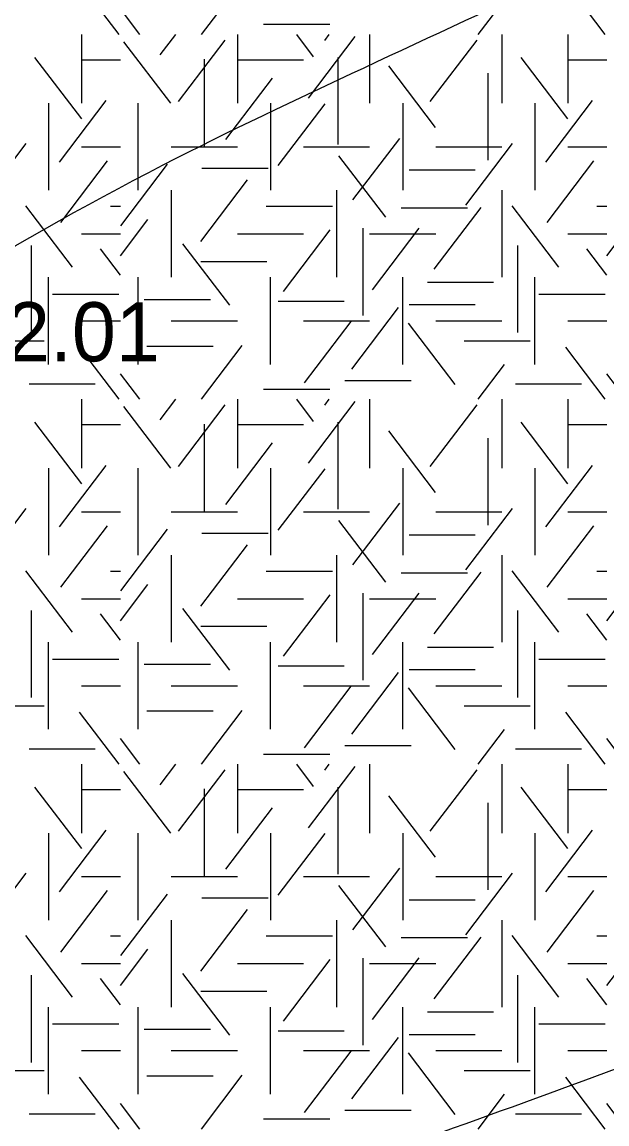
# Model space of a CAD drawing. Extents: x 419101 to 420177, y 4451541 to 4452254.
# Drawn here: x 419881.78 to 419893.66, y 4451647.89 to 4451670.27 of the extents above; entities that cross this region are included whole.
import ezdxf

# ---------------------------------------------------------------- set-up
doc = ezdxf.new("R2010")
doc.units = 0
doc.layers.add('3_HALİHAZIR', color=7, linetype='Continuous')
doc.layers.add('Level 41', color=7, linetype='Continuous')

msp = doc.modelspace()

# ---------------------------------------------------------------- linework, layer by layer
at = {"layer": '3_HALİHAZIR'}
for points in [[(419863.518, 4451653.286), (419875.281, 4451661.721), (419884.647, 4451667.369), (419900.486, 4451675.908), (419910.541, 4451690.508), (419912.665, 4451698.792)], [(419852.54, 4451632.783), (419856.044, 4451634.211), (419871.444, 4451640.781), (419887.184, 4451646.621), (419902.374, 4451652.471), (419903.245, 4451652.867)], [(419846.731, 4451613.4), (419846.734, 4451613.401), (419851.514, 4451616.401), (419885.634, 4451630.941), (419888.984, 4451632.301), (419889.844, 4451632.681), (419890.744, 4451632.961), (419895.264, 4451633.531), (419919.823, 4451636.751), (419931.005, 4451651.381), (419931.911, 4451652.564)]]:
    msp.add_spline(points, degree=3, dxfattribs=at)
at = {"layer": 'Level 41'}
for p, q in [((419883.748, 4451670.018), (419882.946, 4451671.074)), ((419885.424, 4451670.018), (419886.253, 4451671.109)), ((419893.627, 4451670.018), (419892.825, 4451671.074)), ((419884.171, 4451670.018), (419883.777, 4451670.536)), ((419891.044, 4451670.018), (419891.581, 4451670.724)), ((419886.686, 4451670.224), (419888.029, 4451670.224)), ((419882.989, 4451670.018), (419882.989, 4451668.62)), ((419882.989, 4451670.018), (419882.989, 4451668.62)), ((419884.798, 4451668.62), (419883.849, 4451669.87)), ((419884.587, 4451669.601), (419884.904, 4451670.018)), ((419884.958, 4451668.655), (419885.907, 4451669.905)), ((419886.153, 4451670.018), (419886.153, 4451668.62)), ((419887.702, 4451669.566), (419887.358, 4451670.018)), ((419887.595, 4451668.724), (419888.545, 4451669.974)), ((419887.928, 4451669.898), (419888.019, 4451670.018)), ((419888.839, 4451670.018), (419888.839, 4451668.62)), ((419890.072, 4451668.655), (419891.021, 4451669.905)), ((419891.525, 4451670.018), (419891.525, 4451668.62)), ((419892.868, 4451670.018), (419892.868, 4451668.62)), ((419892.868, 4451670.018), (419892.868, 4451668.62)), ((419882.99, 4451668.304), (419882.041, 4451669.553)), ((419882.989, 4451669.504), (419883.777, 4451669.504)), ((419885.478, 4451669.516), (419885.478, 4451667.749)), ((419886.153, 4451669.504), (419887.496, 4451669.504)), ((419888.195, 4451669.551), (419888.195, 4451667.784)), ((419892.869, 4451668.304), (419891.92, 4451669.553)), ((419892.868, 4451669.504), (419893.656, 4451669.504)), ((419890.179, 4451668.129), (419889.23, 4451669.378)), ((419891.243, 4451669.23), (419891.243, 4451667.463)), ((419885.918, 4451667.883), (419886.867, 4451669.133)), ((419882.318, 4451668.62), (419882.318, 4451666.853)), ((419882.318, 4451668.62), (419882.318, 4451666.853)), ((419882.538, 4451667.427), (419883.487, 4451668.677)), ((419884.139, 4451666.853), (419884.139, 4451668.62)), ((419886.825, 4451668.62), (419886.825, 4451666.853)), ((419886.984, 4451667.358), (419887.933, 4451668.608)), ((419889.511, 4451668.62), (419889.511, 4451666.853)), ((419892.197, 4451668.62), (419892.197, 4451666.853)), ((419892.197, 4451668.62), (419892.197, 4451666.853)), ((419892.417, 4451667.427), (419893.366, 4451668.677)), ((419888.501, 4451666.657), (419889.452, 4451667.906)), ((419880.913, 4451666.552), (419881.862, 4451667.802)), ((419882.989, 4451667.736), (419883.777, 4451667.736)), ((419884.81, 4451667.736), (419886.153, 4451667.736)), ((419887.496, 4451667.736), (419888.839, 4451667.736)), ((419890.182, 4451667.736), (419891.525, 4451667.736)), ((419890.792, 4451666.552), (419891.741, 4451667.802)), ((419892.868, 4451667.736), (419893.656, 4451667.736)), ((419882.564, 4451666.201), (419883.514, 4451667.45)), ((419889.167, 4451666.307), (419888.217, 4451667.556)), ((419892.443, 4451666.201), (419893.393, 4451667.45)), ((419883.787, 4451666.132), (419884.736, 4451667.381)), ((419885.434, 4451667.302), (419886.777, 4451667.302)), ((419889.642, 4451667.266), (419890.985, 4451667.266)), ((419885.412, 4451665.815), (419886.361, 4451667.065)), ((419884.81, 4451666.853), (419884.81, 4451665.086)), ((419888.168, 4451666.853), (419888.168, 4451665.086)), ((419891.525, 4451666.853), (419891.525, 4451665.086)), ((419882.803, 4451665.289), (419881.854, 4451666.538)), ((419883.573, 4451666.529), (419883.777, 4451666.529)), ((419886.74, 4451666.529), (419888.083, 4451666.529)), ((419889.482, 4451666.496), (419890.825, 4451666.496)), ((419890.152, 4451665.255), (419891.102, 4451666.505)), ((419892.682, 4451665.289), (419891.733, 4451666.538)), ((419893.452, 4451666.529), (419893.656, 4451666.529)), ((419883.777, 4451665.523), (419884.336, 4451666.259)), ((419887.089, 4451664.799), (419888.039, 4451666.049)), ((419888.7, 4451666.081), (419888.7, 4451664.313)), ((419888.9, 4451664.835), (419889.849, 4451666.084)), ((419893.656, 4451665.523), (419894.215, 4451666.259)), ((419882.989, 4451665.969), (419883.777, 4451665.969)), ((419886.153, 4451665.969), (419887.496, 4451665.969)), ((419888.839, 4451665.969), (419890.182, 4451665.969)), ((419892.868, 4451665.969), (419893.656, 4451665.969)), ((419881.964, 4451665.731), (419881.964, 4451663.963)), ((419883.777, 4451665.129), (419883.371, 4451665.663)), ((419885.997, 4451664.518), (419885.048, 4451665.768)), ((419891.843, 4451665.731), (419891.843, 4451663.963)), ((419893.656, 4451665.129), (419893.25, 4451665.663)), ((419885.407, 4451665.409), (419886.75, 4451665.409)), ((419882.318, 4451663.318), (419882.318, 4451665.086)), ((419884.139, 4451663.318), (419884.139, 4451665.086)), ((419886.825, 4451663.318), (419886.825, 4451665.086)), ((419889.511, 4451663.318), (419889.511, 4451665.086)), ((419890.016, 4451664.988), (419891.359, 4451664.988)), ((419892.197, 4451663.318), (419892.197, 4451665.086)), ((419882.4, 4451664.743), (419883.743, 4451664.743)), ((419892.279, 4451664.743), (419893.622, 4451664.743)), ((419884.262, 4451664.637), (419885.605, 4451664.637)), ((419886.979, 4451664.603), (419888.322, 4451664.603)), ((419889.642, 4451664.532), (419890.985, 4451664.532)), ((419888.475, 4451663.221), (419889.424, 4451664.471)), ((419882.989, 4451664.202), (419883.777, 4451664.202)), ((419884.81, 4451664.202), (419886.153, 4451664.202)), ((419887.496, 4451664.202), (419888.839, 4451664.202)), ((419887.515, 4451662.942), (419888.464, 4451664.191)), ((419890.578, 4451662.907), (419889.628, 4451664.156)), ((419890.182, 4451664.202), (419891.525, 4451664.202)), ((419892.868, 4451664.202), (419893.656, 4451664.202)), ((419880.882, 4451663.795), (419882.225, 4451663.795)), ((419883.748, 4451662.609), (419882.946, 4451663.665)), ((419884.316, 4451663.691), (419885.658, 4451663.691)), ((419885.424, 4451662.609), (419886.253, 4451663.7)), ((419890.761, 4451663.795), (419892.104, 4451663.795)), ((419893.627, 4451662.609), (419892.825, 4451663.665)), ((419891.044, 4451662.609), (419891.581, 4451663.315)), ((419881.921, 4451662.921), (419883.264, 4451662.921)), ((419884.171, 4451662.609), (419883.777, 4451663.127)), ((419888.338, 4451662.99), (419889.681, 4451662.99)), ((419891.8, 4451662.921), (419893.143, 4451662.921)), ((419894.05, 4451662.609), (419893.656, 4451663.127)), ((419886.686, 4451662.815), (419888.029, 4451662.815)), ((419882.989, 4451662.609), (419882.989, 4451661.211)), ((419882.989, 4451662.609), (419882.989, 4451661.211)), ((419884.587, 4451662.192), (419884.904, 4451662.609)), ((419884.958, 4451661.246), (419885.907, 4451662.496)), ((419886.153, 4451662.609), (419886.153, 4451661.211)), ((419887.702, 4451662.157), (419887.358, 4451662.609)), ((419887.595, 4451661.315), (419888.545, 4451662.565)), ((419887.928, 4451662.489), (419888.019, 4451662.609)), ((419888.839, 4451662.609), (419888.839, 4451661.211)), ((419890.072, 4451661.246), (419891.021, 4451662.496)), ((419891.525, 4451662.609), (419891.525, 4451661.211)), ((419892.868, 4451662.609), (419892.868, 4451661.211)), ((419892.868, 4451662.609), (419892.868, 4451661.211)), ((419884.798, 4451661.211), (419883.849, 4451662.461)), ((419882.99, 4451660.895), (419882.041, 4451662.144)), ((419882.989, 4451662.095), (419883.777, 4451662.095)), ((419885.478, 4451662.107), (419885.478, 4451660.34)), ((419886.153, 4451662.095), (419887.496, 4451662.095)), ((419888.195, 4451662.142), (419888.195, 4451660.375)), ((419892.869, 4451660.895), (419891.92, 4451662.144)), ((419892.868, 4451662.095), (419893.656, 4451662.095)), ((419890.179, 4451660.72), (419889.23, 4451661.969)), ((419891.243, 4451661.821), (419891.243, 4451660.054)), ((419885.918, 4451660.474), (419886.867, 4451661.724)), ((419882.318, 4451661.211), (419882.318, 4451659.444)), ((419882.318, 4451661.211), (419882.318, 4451659.444)), ((419882.538, 4451660.018), (419883.487, 4451661.268)), ((419884.139, 4451659.444), (419884.139, 4451661.211)), ((419886.825, 4451661.211), (419886.825, 4451659.444)), ((419886.984, 4451659.949), (419887.933, 4451661.199)), ((419889.511, 4451661.211), (419889.511, 4451659.444)), ((419892.197, 4451661.211), (419892.197, 4451659.444)), ((419892.197, 4451661.211), (419892.197, 4451659.444)), ((419892.417, 4451660.018), (419893.366, 4451661.268)), ((419888.501, 4451659.248), (419889.452, 4451660.497)), ((419880.913, 4451659.143), (419881.862, 4451660.393)), ((419882.989, 4451660.327), (419883.777, 4451660.327)), ((419884.81, 4451660.327), (419886.153, 4451660.327)), ((419887.496, 4451660.327), (419888.839, 4451660.327)), ((419890.182, 4451660.327), (419891.525, 4451660.327)), ((419890.792, 4451659.143), (419891.741, 4451660.393)), ((419892.868, 4451660.327), (419893.656, 4451660.327)), ((419882.564, 4451658.792), (419883.514, 4451660.041)), ((419889.167, 4451658.898), (419888.217, 4451660.147)), ((419892.443, 4451658.792), (419893.393, 4451660.041)), ((419883.787, 4451658.723), (419884.736, 4451659.972)), ((419885.434, 4451659.893), (419886.777, 4451659.893)), ((419889.642, 4451659.857), (419890.985, 4451659.857)), ((419885.412, 4451658.406), (419886.361, 4451659.656)), ((419884.81, 4451659.444), (419884.81, 4451657.677)), ((419888.168, 4451659.444), (419888.168, 4451657.677)), ((419891.525, 4451659.444), (419891.525, 4451657.677)), ((419882.803, 4451657.88), (419881.854, 4451659.129)), ((419883.573, 4451659.12), (419883.777, 4451659.12)), ((419886.74, 4451659.12), (419888.083, 4451659.12)), ((419892.682, 4451657.88), (419891.733, 4451659.129)), ((419893.452, 4451659.12), (419893.656, 4451659.12)), ((419889.482, 4451659.087), (419890.825, 4451659.087)), ((419890.152, 4451657.846), (419891.102, 4451659.096)), ((419883.777, 4451658.114), (419884.336, 4451658.85)), ((419888.7, 4451658.672), (419888.7, 4451656.904)), ((419888.9, 4451657.426), (419889.849, 4451658.675)), ((419893.656, 4451658.114), (419894.215, 4451658.85)), ((419882.989, 4451658.56), (419883.777, 4451658.56)), ((419886.153, 4451658.56), (419887.496, 4451658.56)), ((419887.089, 4451657.39), (419888.039, 4451658.64)), ((419888.839, 4451658.56), (419890.182, 4451658.56)), ((419892.868, 4451658.56), (419893.656, 4451658.56)), ((419881.964, 4451658.322), (419881.964, 4451656.554)), ((419883.777, 4451657.72), (419883.371, 4451658.254)), ((419885.997, 4451657.109), (419885.048, 4451658.359)), ((419891.843, 4451658.322), (419891.843, 4451656.554)), ((419893.656, 4451657.72), (419893.25, 4451658.254)), ((419885.407, 4451658), (419886.75, 4451658)), ((419882.318, 4451655.909), (419882.318, 4451657.677)), ((419884.139, 4451655.909), (419884.139, 4451657.677)), ((419886.825, 4451655.909), (419886.825, 4451657.677)), ((419889.511, 4451655.909), (419889.511, 4451657.677)), ((419890.016, 4451657.579), (419891.359, 4451657.579)), ((419892.197, 4451655.909), (419892.197, 4451657.677)), ((419882.4, 4451657.334), (419883.743, 4451657.334)), ((419892.279, 4451657.334), (419893.622, 4451657.334)), ((419884.262, 4451657.228), (419885.605, 4451657.228)), ((419886.979, 4451657.194), (419888.322, 4451657.194)), ((419889.642, 4451657.123), (419890.985, 4451657.123)), ((419888.475, 4451655.812), (419889.424, 4451657.062)), ((419882.989, 4451656.793), (419883.777, 4451656.793)), ((419884.81, 4451656.793), (419886.153, 4451656.793)), ((419887.496, 4451656.793), (419888.839, 4451656.793)), ((419887.515, 4451655.533), (419888.464, 4451656.782)), ((419890.578, 4451655.498), (419889.628, 4451656.747)), ((419890.182, 4451656.793), (419891.525, 4451656.793)), ((419892.868, 4451656.793), (419893.656, 4451656.793)), ((419880.882, 4451656.386), (419882.225, 4451656.386)), ((419883.748, 4451655.2), (419882.946, 4451656.256)), ((419884.316, 4451656.282), (419885.658, 4451656.282)), ((419885.424, 4451655.2), (419886.253, 4451656.291)), ((419890.761, 4451656.386), (419892.104, 4451656.386)), ((419893.627, 4451655.2), (419892.825, 4451656.256)), ((419891.044, 4451655.2), (419891.581, 4451655.906)), ((419884.171, 4451655.2), (419883.777, 4451655.718)), ((419888.338, 4451655.581), (419889.681, 4451655.581)), ((419894.05, 4451655.2), (419893.656, 4451655.718)), ((419881.921, 4451655.512), (419883.264, 4451655.512)), ((419886.686, 4451655.406), (419888.029, 4451655.406)), ((419891.8, 4451655.512), (419893.143, 4451655.512)), ((419882.989, 4451655.2), (419882.989, 4451653.802)), ((419882.989, 4451655.2), (419882.989, 4451653.802)), ((419884.587, 4451654.783), (419884.904, 4451655.2)), ((419884.958, 4451653.837), (419885.907, 4451655.087)), ((419886.153, 4451655.2), (419886.153, 4451653.802)), ((419887.702, 4451654.748), (419887.358, 4451655.2)), ((419887.595, 4451653.906), (419888.545, 4451655.156)), ((419887.928, 4451655.08), (419888.019, 4451655.2)), ((419888.839, 4451655.2), (419888.839, 4451653.802)), ((419890.072, 4451653.837), (419891.021, 4451655.087)), ((419891.525, 4451655.2), (419891.525, 4451653.802)), ((419892.868, 4451655.2), (419892.868, 4451653.802)), ((419892.868, 4451655.2), (419892.868, 4451653.802)), ((419884.798, 4451653.802), (419883.849, 4451655.052)), ((419882.99, 4451653.486), (419882.041, 4451654.735)), ((419882.989, 4451654.686), (419883.777, 4451654.686)), ((419885.478, 4451654.698), (419885.478, 4451652.931)), ((419886.153, 4451654.686), (419887.496, 4451654.686)), ((419888.195, 4451654.733), (419888.195, 4451652.966)), ((419892.869, 4451653.486), (419891.92, 4451654.735)), ((419892.868, 4451654.686), (419893.656, 4451654.686)), ((419890.179, 4451653.311), (419889.23, 4451654.56)), ((419891.243, 4451654.412), (419891.243, 4451652.645)), ((419885.918, 4451653.065), (419886.867, 4451654.315)), ((419882.318, 4451653.802), (419882.318, 4451652.035)), ((419882.318, 4451653.802), (419882.318, 4451652.035)), ((419882.538, 4451652.609), (419883.487, 4451653.859)), ((419884.139, 4451652.035), (419884.139, 4451653.802)), ((419886.825, 4451653.802), (419886.825, 4451652.035)), ((419886.984, 4451652.54), (419887.933, 4451653.79)), ((419889.511, 4451653.802), (419889.511, 4451652.035)), ((419892.197, 4451653.802), (419892.197, 4451652.035)), ((419892.197, 4451653.802), (419892.197, 4451652.035)), ((419892.417, 4451652.609), (419893.366, 4451653.859)), ((419888.501, 4451651.839), (419889.452, 4451653.088)), ((419880.913, 4451651.734), (419881.862, 4451652.984)), ((419882.989, 4451652.918), (419883.777, 4451652.918)), ((419884.81, 4451652.918), (419886.153, 4451652.918)), ((419887.496, 4451652.918), (419888.839, 4451652.918)), ((419890.182, 4451652.918), (419891.525, 4451652.918)), ((419890.792, 4451651.734), (419891.741, 4451652.984)), ((419892.868, 4451652.918), (419893.656, 4451652.918)), ((419882.564, 4451651.383), (419883.514, 4451652.632)), ((419889.167, 4451651.489), (419888.217, 4451652.738)), ((419892.443, 4451651.383), (419893.393, 4451652.632)), ((419883.787, 4451651.314), (419884.736, 4451652.563)), ((419885.434, 4451652.484), (419886.777, 4451652.484)), ((419889.642, 4451652.448), (419890.985, 4451652.448)), ((419885.412, 4451650.997), (419886.361, 4451652.247)), ((419884.81, 4451652.035), (419884.81, 4451650.268)), ((419888.168, 4451652.035), (419888.168, 4451650.268)), ((419891.525, 4451652.035), (419891.525, 4451650.268)), ((419882.803, 4451650.471), (419881.854, 4451651.72)), ((419883.573, 4451651.711), (419883.777, 4451651.711)), ((419886.74, 4451651.711), (419888.083, 4451651.711)), ((419889.482, 4451651.678), (419890.825, 4451651.678)), ((419890.152, 4451650.437), (419891.102, 4451651.687)), ((419892.682, 4451650.471), (419891.733, 4451651.72)), ((419893.452, 4451651.711), (419893.656, 4451651.711)), ((419883.777, 4451650.705), (419884.336, 4451651.441)), ((419893.656, 4451650.705), (419894.215, 4451651.441)), ((419882.989, 4451651.151), (419883.777, 4451651.151)), ((419886.153, 4451651.151), (419887.496, 4451651.151)), ((419887.089, 4451649.981), (419888.039, 4451651.231)), ((419888.7, 4451651.263), (419888.7, 4451649.495)), ((419888.839, 4451651.151), (419890.182, 4451651.151)), ((419888.9, 4451650.017), (419889.849, 4451651.266)), ((419892.868, 4451651.151), (419893.656, 4451651.151)), ((419881.964, 4451650.913), (419881.964, 4451649.145)), ((419883.777, 4451650.311), (419883.371, 4451650.845)), ((419885.997, 4451649.7), (419885.048, 4451650.95)), ((419891.843, 4451650.913), (419891.843, 4451649.145)), ((419893.656, 4451650.311), (419893.25, 4451650.845)), ((419885.407, 4451650.591), (419886.75, 4451650.591)), ((419882.318, 4451648.5), (419882.318, 4451650.268)), ((419884.139, 4451648.5), (419884.139, 4451650.268)), ((419886.825, 4451648.5), (419886.825, 4451650.268)), ((419889.511, 4451648.5), (419889.511, 4451650.268)), ((419890.016, 4451650.17), (419891.359, 4451650.17)), ((419892.197, 4451648.5), (419892.197, 4451650.268)), ((419882.4, 4451649.925), (419883.743, 4451649.925)), ((419884.262, 4451649.819), (419885.605, 4451649.819)), ((419886.979, 4451649.785), (419888.322, 4451649.785)), ((419889.642, 4451649.714), (419890.985, 4451649.714)), ((419892.279, 4451649.925), (419893.622, 4451649.925)), ((419888.475, 4451648.403), (419889.424, 4451649.653)), ((419882.989, 4451649.384), (419883.777, 4451649.384)), ((419884.81, 4451649.384), (419886.153, 4451649.384)), ((419887.496, 4451649.384), (419888.839, 4451649.384)), ((419887.515, 4451648.124), (419888.464, 4451649.373)), ((419890.578, 4451648.089), (419889.628, 4451649.338)), ((419890.182, 4451649.384), (419891.525, 4451649.384)), ((419892.868, 4451649.384), (419893.656, 4451649.384)), ((419880.882, 4451648.977), (419882.225, 4451648.977)), ((419883.748, 4451647.791), (419882.946, 4451648.847)), ((419884.316, 4451648.873), (419885.658, 4451648.873)), ((419885.424, 4451647.791), (419886.253, 4451648.882)), ((419890.761, 4451648.977), (419892.104, 4451648.977)), ((419893.627, 4451647.791), (419892.825, 4451648.847)), ((419891.044, 4451647.791), (419891.581, 4451648.497)), ((419884.171, 4451647.791), (419883.777, 4451648.309)), ((419888.338, 4451648.172), (419889.681, 4451648.172)), ((419894.05, 4451647.791), (419893.656, 4451648.309)), ((419881.921, 4451648.103), (419883.264, 4451648.103)), ((419886.686, 4451647.997), (419888.029, 4451647.997)), ((419891.8, 4451648.103), (419893.143, 4451648.103))]:
    msp.add_line(p, q, dxfattribs=at)

# ---------------------------------------------------------------- texts
at = {"layer": '3_HALİHAZIR'}
msp.add_text('162.01 ', height=1.2, rotation=359.9971, dxfattribs=at).set_placement((419879.668, 4451663.38))

doc.saveas('drawing.dxf')
